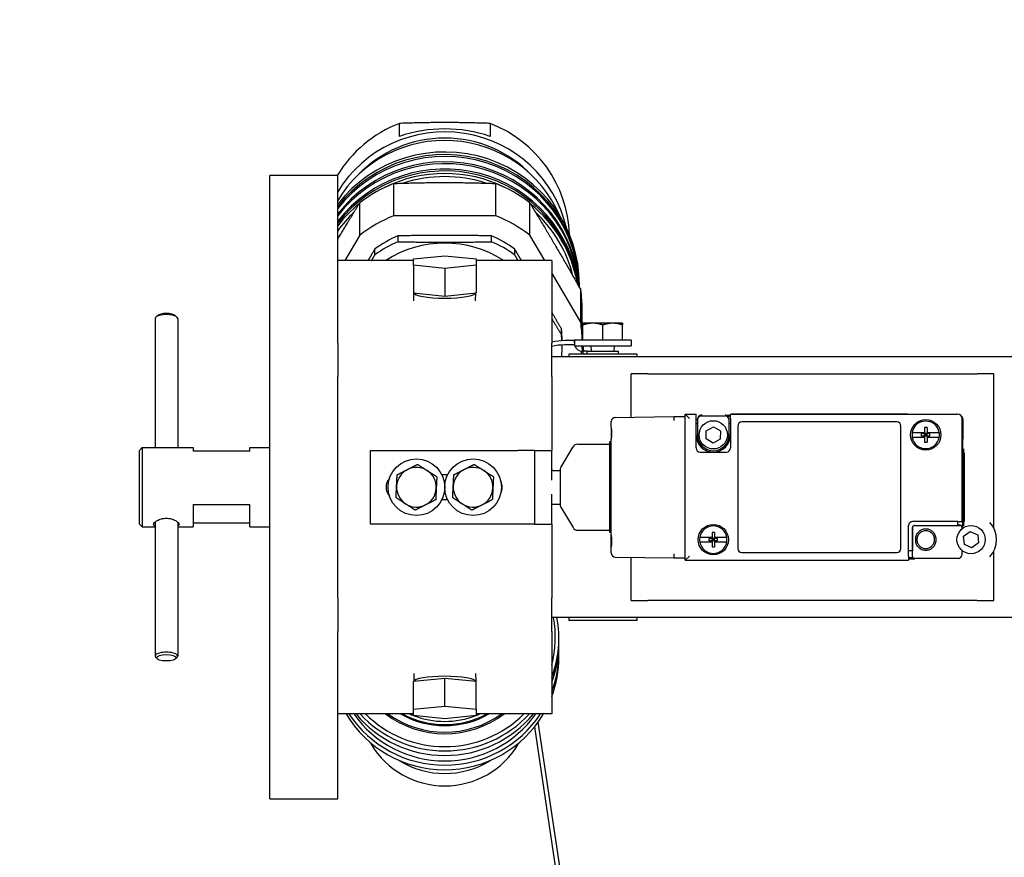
# Model space of a CAD drawing. Header units: inches. Extents: x 36 to 1719, y -84 to 1122.
# Tile 462 of 550: x 652 to 663, y 809 to 818. Entities that reach past the tile are written whole.
import ezdxf

# ---------------------------------------------------------------- set-up
doc = ezdxf.new("R2010")
doc.units = ezdxf.units.IN
doc.header["$LTSCALE"] = 48
doc.header["$MEASUREMENT"] = 0
doc.layers.add('Dimension (ANSI)', color=7, linetype='Continuous', lineweight=25)
doc.layers.add('Visible (ANSI)', color=7, linetype='Continuous', lineweight=30)
doc.styles.add('Note Text (ANSI)', font='tahoma.ttf')
doc.dimstyles.new('Architectural (ANSI)', dxfattribs={"dimscale": 48, "dimtxt": 0.125, "dimasz": 0.098425, "dimexe": 0.125, "dimexo": 0.0625, "dimgap": 0.031496, "dimtad": 0, "dimtih": 1, "dimtoh": 1, "dimdec": 4, "dimrnd": 1e-08, "dimzin": 3, "dimdsep": 46, "dimlunit": 4, "dimtxsty": 'Note Text (ANSI)', "dimcen": 0.09, "dimdle": 0.393701, "dimclrd": 256, "dimclre": 256, "dimclrt": 256, "dimadec": 0, "dimazin": 3, "dimtfac": 0.96, "dimtofl": 0, "dimtmove": 0, "dimatfit": 3, "dimfxl": 1, "dimfrac": 2, "dimtolj": 1, "dimtzin": 12, "dimlwd": -1, "dimlwe": -1, "dimarcsym": 0})

# ---------------------------------------------------------------- blocks, each defined once
blk = doc.blocks.new('*D22')
at = {"layer": 'Defpoints', "color": 0, "transparency": 16777216}
for p in [(711.014, 998.553), (618.741, 762.991), (748.918, 762.991)]:
    blk.add_point(p, dxfattribs=at)
at = {"layer": 'Dimension (ANSI)', "transparency": 16777216}
for p, q in [((708.014, 998.553), (612.741, 998.553)), ((618.741, 993.828), (618.741, 898.072)), ((618.741, 767.716), (618.741, 887.473)), ((745.918, 762.991), (612.741, 762.991))]:
    blk.add_line(p, q, dxfattribs=at)
for points in [[(617.953, 993.828), (619.528, 993.828), (618.741, 998.553)], [(617.953, 767.716), (619.528, 767.716), (618.741, 762.991)]]:
    blk.add_solid(points, dxfattribs=at)
at = {"layer": 'Dimension (ANSI)', "transparency": 16777216, "insert": (599.018, 896.56), "char_height": 6, "attachment_point": 1, "style": 'Note Text (ANSI)'}
blk.add_mtext('\\A1;19\'-7 9/16"', dxfattribs=at)

msp = doc.modelspace()

# ---------------------------------------------------------------- linework, layer by layer
at = {"layer": 'Visible (ANSI)'}
for p, q in [((656.11192, 816.98638), (656.11192, 817.12976)), ((657.11124, 817.12976), (657.11124, 816.98638)), ((655.43048, 816.5539), (654.68048, 816.5539)), ((654.68048, 809.6789), (654.68048, 816.5539)), ((655.43048, 814.79607), (655.43048, 816.5539)), ((656.04853, 816.11121), (656.04853, 816.46712)), ((657.17463, 816.11121), (657.17463, 816.46712)), ((655.67435, 815.89846), (655.67435, 816.25437)), ((657.54881, 815.89846), (657.54881, 816.25437)), ((657.17463, 816.11121), (656.04853, 816.11121)), ((655.67435, 815.89846), (655.50899, 815.6164)), ((656.09499, 815.88929), (656.09499, 815.82469)), ((657.12817, 815.82469), (657.12817, 815.88929)), ((657.71417, 815.6164), (657.54881, 815.89846)), ((655.84147, 815.68055), (655.84147, 815.74515)), ((657.38169, 815.74515), (657.38169, 815.68055)), ((656.26658, 815.6164), (655.43048, 815.6164)), ((656.26658, 815.635), (656.61158, 815.66959)), ((656.26658, 815.56583), (656.26658, 815.635)), ((656.61158, 815.66959), (656.95658, 815.635)), ((656.95658, 815.635), (656.95658, 815.56583)), ((657.79268, 815.6164), (656.95658, 815.6164)), ((657.79268, 815.6164), (657.79268, 814.70745)), ((656.26658, 815.56583), (656.26658, 815.26054)), ((656.61158, 815.53124), (656.26658, 815.56583)), ((656.95658, 815.56583), (656.61158, 815.53124)), ((656.61158, 815.53124), (656.61158, 815.22595)), ((656.95658, 815.56583), (656.95658, 815.26054)), ((658.11185, 814.93805), (657.79268, 815.48247)), ((658.09658, 815.32421), (658.09658, 815.352)), ((658.11185, 814.93805), (658.11185, 815.29396)), ((656.26658, 815.26054), (656.61158, 815.22595)), ((656.27164, 815.1717), (656.26883, 815.26031)), ((656.61158, 815.22595), (656.95658, 815.26054)), ((656.95152, 815.1717), (656.95433, 815.26031)), ((658.12733, 814.7414), (658.12733, 815.08121)), ((653.41548, 814.97889), (653.41548, 813.5539)), ((653.44228, 815.01033), (653.42392, 814.99424)), ((653.63868, 815.01033), (653.65703, 814.99424)), ((653.66548, 814.97889), (653.66548, 813.5539)), ((657.89828, 814.79938), (657.89828, 814.86398)), ((658.24568, 814.92565), (658.13618, 814.92565)), ((658.13618, 814.73765), (658.13618, 814.90609)), ((658.46468, 814.92565), (658.24568, 814.92565)), ((658.35518, 814.73765), (658.35518, 814.90609)), ((658.57418, 814.92565), (658.46468, 814.92565)), ((658.57418, 814.73765), (658.57418, 814.90609)), ((655.43048, 814.70745), (655.43048, 814.79607)), ((658.04189, 814.7414), (658.13618, 814.7414)), ((658.04189, 814.71015), (658.04189, 814.7414)), ((655.43048, 814.70745), (655.43048, 814.33814)), ((657.79268, 814.33814), (657.79268, 814.70745)), ((657.90658, 814.65523), (657.90658, 814.68592)), ((658.04189, 814.73365), (657.93564, 814.73365)), ((658.04268, 814.68665), (657.93564, 814.68665)), ((658.66768, 814.73765), (658.04268, 814.73765)), ((658.04268, 814.73765), (658.04268, 814.67515)), ((658.04268, 814.67515), (658.66768, 814.67515)), ((658.12622, 814.64765), (658.12622, 814.67515)), ((658.24568, 814.73765), (658.13618, 814.73765)), ((658.13618, 814.73765), (658.13618, 814.73765)), ((658.13827, 814.67515), (658.13827, 814.64765)), ((658.23003, 814.6164), (658.22768, 814.67515)), ((658.35518, 814.73765), (658.24568, 814.73765)), ((658.46468, 814.73765), (658.35518, 814.73765)), ((658.57418, 814.73765), (658.46468, 814.73765)), ((658.48033, 814.6164), (658.48268, 814.67515)), ((658.57418, 814.73765), (658.57418, 814.73765)), ((658.66768, 814.73765), (658.66768, 814.67515)), ((663.66768, 814.5539), (657.79268, 814.5539)), ((657.98018, 814.58515), (657.98018, 814.5539)), ((658.73018, 814.58515), (657.98018, 814.58515)), ((658.1284, 814.6164), (658.12945, 814.6164)), ((658.18153, 814.6164), (658.15032, 814.6164)), ((658.18153, 814.6164), (658.52883, 814.6164)), ((658.18153, 814.58515), (658.18153, 814.6164)), ((658.52883, 814.58515), (658.52883, 814.6164)), ((658.73018, 814.58515), (658.73018, 814.5539)), ((655.43048, 811.89465), (655.43048, 814.33814)), ((657.79268, 814.33814), (657.79268, 813.52265)), ((658.66768, 813.88899), (658.66768, 814.3664)), ((658.85079, 814.3664), (658.66768, 814.3664)), ((658.85079, 814.3664), (662.48457, 814.3664)), ((662.66768, 814.3664), (662.48457, 814.3664)), ((662.66768, 812.6667), (662.66768, 814.3664)), ((658.49322, 813.88625), (659.13893, 813.8964)), ((659.13893, 813.8964), (659.26493, 813.8964)), ((659.26493, 812.3114), (659.26493, 813.9214)), ((659.26493, 813.9214), (659.38393, 813.9214)), ((659.26493, 813.9214), (659.30993, 813.8764)), ((659.38393, 813.8764), (659.38393, 813.9214)), ((659.38393, 813.5494), (659.38393, 813.8764)), ((659.44964, 813.91069), (659.44393, 813.91069)), ((659.70393, 813.90228), (659.44393, 813.90228)), ((659.70393, 813.91069), (659.76393, 813.91069)), ((659.76393, 813.8964), (659.72741, 813.8964)), ((659.76393, 813.8764), (659.76393, 813.9214)), ((659.76393, 813.9214), (662.27293, 813.9214)), ((659.76393, 813.8764), (659.76393, 813.5494)), ((659.77393, 813.92624), (661.71793, 813.92624)), ((662.31793, 812.7384), (662.31793, 813.8764)), ((658.44893, 813.77593), (658.44893, 813.84126)), ((658.44893, 813.77593), (658.44893, 813.64686)), ((659.38393, 813.8194), (659.38909, 813.8194)), ((659.39893, 813.8164), (659.38393, 813.8164)), ((659.38893, 813.8194), (659.38893, 813.8164)), ((659.39893, 813.85728), (659.39893, 813.86568)), ((659.39893, 813.85728), (659.39893, 813.6944)), ((659.49652, 813.74043), (659.57509, 813.78446)), ((659.57509, 813.78446), (659.65251, 813.73842)), ((659.74893, 813.858), (659.74893, 813.85728)), ((659.74893, 813.6944), (659.74893, 813.85728)), ((659.76393, 813.8164), (659.74893, 813.8164)), ((659.84393, 813.7914), (659.84393, 812.4414)), ((661.59893, 813.8364), (659.88893, 813.8364)), ((661.64393, 812.4414), (661.64393, 813.7914)), ((661.90393, 813.77395), (661.90393, 813.7219)), ((661.93193, 813.77395), (661.93193, 813.7219)), ((662.32722, 813.86569), (662.32722, 813.6464)), ((659.49536, 813.65038), (659.49652, 813.74043)), ((659.65251, 813.73842), (659.65134, 813.64836)), ((661.7692, 813.7219), (661.90393, 813.7219)), ((661.90393, 813.6669), (661.7692, 813.6669)), ((661.87174, 813.6804), (661.87174, 813.7084)), ((661.90393, 813.7084), (661.87174, 813.7084)), ((661.90393, 813.6804), (661.87174, 813.6804)), ((661.90393, 813.7219), (661.90393, 813.7084)), ((661.90393, 813.6804), (661.90393, 813.7084)), ((661.91793, 813.6944), (661.90393, 813.7084)), ((661.93193, 813.7084), (661.90393, 813.7084)), ((661.90393, 813.6804), (661.91793, 813.6944)), ((661.90393, 813.6804), (661.90393, 813.6669)), ((661.93193, 813.6804), (661.90393, 813.6804)), ((661.90393, 813.6669), (661.90393, 813.61485)), ((661.93193, 813.7084), (661.91793, 813.6944)), ((661.91793, 813.6944), (661.93193, 813.6804)), ((661.93193, 813.7219), (662.06666, 813.7219)), ((661.93193, 813.7219), (661.93193, 813.7084)), ((661.96413, 813.7084), (661.93193, 813.7084)), ((661.93193, 813.6804), (661.93193, 813.7084)), ((661.96413, 813.6804), (661.93193, 813.6804)), ((661.93193, 813.6804), (661.93193, 813.6669)), ((661.93193, 813.6669), (661.93193, 813.61485)), ((662.06666, 813.6669), (661.93193, 813.6669)), ((661.96413, 813.6804), (661.96413, 813.7084)), ((653.24298, 813.52265), (653.27423, 813.5539)), ((653.27423, 813.5539), (653.27423, 812.6789)), ((653.27423, 813.5539), (653.83673, 813.5539)), ((653.83673, 813.5539), (653.83673, 813.51434)), ((654.46173, 813.51434), (654.46173, 813.5539)), ((654.46173, 813.5539), (654.68048, 813.5539)), ((657.89231, 813.33554), (658.0265, 813.56199)), ((658.07812, 813.5914), (658.43393, 813.5914)), ((658.43393, 812.6164), (658.43393, 813.6164)), ((658.44893, 813.6164), (658.43393, 813.6164)), ((658.44893, 812.58593), (658.44893, 813.64686)), ((659.57277, 813.60434), (659.49536, 813.65038)), ((659.65134, 813.64836), (659.57277, 813.60434)), ((662.32188, 813.6464), (662.31793, 813.6464)), ((662.32188, 813.6464), (662.32188, 812.6734)), ((662.32722, 813.6464), (662.32188, 813.6464)), ((653.24298, 812.71015), (653.24298, 813.52265)), ((654.46173, 813.51434), (653.83673, 813.51434)), ((655.79268, 813.52265), (657.41768, 813.52265)), ((655.79268, 812.71015), (655.79268, 813.52265)), ((657.60518, 813.52265), (657.41768, 813.52265)), ((657.60518, 813.52265), (657.79268, 813.52265)), ((657.60518, 812.71015), (657.60518, 813.52265)), ((657.79268, 813.19309), (657.79268, 813.52265)), ((659.42893, 813.5044), (659.71893, 813.5044)), ((662.34277, 813.4944), (662.34277, 812.7384)), ((656.57815, 813.25702), (656.64501, 813.25702)), ((657.80293, 813.3029), (657.88393, 813.3029)), ((657.88393, 813.30496), (657.88393, 812.92784)), ((657.79268, 812.71015), (657.79268, 813.0397)), ((653.83673, 812.92653), (654.46173, 812.92653)), ((653.83673, 812.92653), (653.83673, 812.6789)), ((654.46173, 812.6789), (654.46173, 812.92653)), ((656.64501, 812.97577), (656.57815, 812.97577)), ((657.80293, 812.9299), (657.88393, 812.9299)), ((657.89231, 812.89725), (658.0265, 812.67081)), ((653.24298, 812.71015), (653.27423, 812.6789)), ((653.27423, 812.6789), (653.41548, 812.6789)), ((653.41548, 812.7313), (653.41548, 811.2539)), ((653.66548, 812.7313), (653.66548, 811.2539)), ((653.66548, 812.6789), (653.83673, 812.6789)), ((654.46173, 812.71845), (653.83673, 812.71845)), ((654.46173, 812.6789), (654.68048, 812.6789)), ((657.41768, 812.71015), (655.79268, 812.71015)), ((657.60518, 812.71015), (657.41768, 812.71015)), ((657.60518, 812.71015), (657.79268, 812.71015)), ((657.79268, 812.71015), (657.79268, 811.89465)), ((661.72793, 812.3564), (661.72793, 812.6934)), ((662.27293, 812.7384), (661.77293, 812.7384)), ((661.79293, 812.69454), (662.26893, 812.69454)), ((661.79293, 812.69428), (662.29793, 812.69428)), ((662.26893, 812.7384), (662.26893, 812.69454)), ((662.29793, 812.69735), (662.26893, 812.69735)), ((662.27293, 812.7384), (662.31793, 812.7384)), ((658.07812, 812.6414), (658.43393, 812.6414)), ((658.44893, 812.6164), (658.43393, 812.6164)), ((658.44893, 812.45686), (658.44893, 812.58593)), ((659.55993, 812.61795), (659.55993, 812.5659)), ((659.58793, 812.61795), (659.58793, 812.5659)), ((661.77179, 812.6734), (661.77179, 812.55102)), ((661.77205, 812.3514), (661.77205, 812.6734)), ((662.31882, 812.65907), (662.31882, 812.6734)), ((662.33543, 812.5751), (662.40834, 812.62798)), ((662.34477, 812.48552), (662.33543, 812.5751)), ((662.40834, 812.62798), (662.49059, 812.59128)), ((662.49059, 812.59128), (662.49993, 812.5017)), ((659.4252, 812.5659), (659.55993, 812.5659)), ((659.55993, 812.5109), (659.4252, 812.5109)), ((659.52774, 812.5244), (659.52774, 812.5524)), ((659.55993, 812.5524), (659.52774, 812.5524)), ((659.55993, 812.5244), (659.52774, 812.5244)), ((659.55993, 812.5659), (659.55993, 812.5524)), ((659.55993, 812.5244), (659.55993, 812.5524)), ((659.57393, 812.5384), (659.55993, 812.5524)), ((659.58793, 812.5524), (659.55993, 812.5524)), ((659.55993, 812.5244), (659.57393, 812.5384)), ((659.55993, 812.5244), (659.55993, 812.5109)), ((659.58793, 812.5244), (659.55993, 812.5244)), ((659.55993, 812.5109), (659.55993, 812.45885)), ((659.58793, 812.5524), (659.57393, 812.5384)), ((659.57393, 812.5384), (659.58793, 812.5244)), ((659.58793, 812.5659), (659.72266, 812.5659)), ((659.58793, 812.5659), (659.58793, 812.5524)), ((659.62013, 812.5524), (659.58793, 812.5524)), ((659.58793, 812.5244), (659.58793, 812.5524)), ((659.62013, 812.5244), (659.58793, 812.5244)), ((659.58793, 812.5244), (659.58793, 812.5109)), ((659.58793, 812.5109), (659.58793, 812.45885)), ((659.72266, 812.5109), (659.58793, 812.5109)), ((659.62013, 812.5244), (659.62013, 812.5524)), ((661.77179, 812.51977), (661.77179, 812.4164)), ((661.80793, 812.52839), (661.80793, 812.54841)), ((662.02793, 812.54841), (662.02793, 812.52838)), ((662.42702, 812.44882), (662.34477, 812.48552)), ((662.49993, 812.5017), (662.42702, 812.44882)), ((658.44893, 812.39154), (658.44893, 812.45686)), ((659.26493, 812.3114), (659.30993, 812.3564)), ((659.88893, 812.3964), (661.59893, 812.3964)), ((661.77179, 812.4164), (661.72793, 812.4164)), ((661.72793, 812.3564), (661.72793, 812.3114)), ((661.77132, 812.3514), (661.77132, 812.4164)), ((662.31882, 812.37551), (662.31882, 812.41772)), ((662.66768, 811.8664), (662.66768, 812.4101)), ((658.49322, 812.34654), (659.13893, 812.3364)), ((658.66768, 811.8664), (658.66768, 812.3438)), ((659.13893, 812.3364), (659.26493, 812.3364)), ((659.26493, 812.3114), (661.72793, 812.3114)), ((661.71793, 812.30655), (659.77393, 812.30655)), ((661.77738, 812.3364), (661.72793, 812.3364)), ((661.79293, 812.32211), (661.72793, 812.32211)), ((662.27382, 812.33051), (661.79293, 812.33051)), ((655.43048, 811.89465), (655.43048, 811.52535)), ((657.79268, 811.52535), (657.79268, 811.89465)), ((658.66768, 811.8664), (658.85079, 811.8664)), ((662.48457, 811.8664), (658.85079, 811.8664)), ((662.48457, 811.8664), (662.66768, 811.8664)), ((662.87015, 811.6789), (657.79268, 811.6789)), ((657.98018, 811.6789), (657.98018, 811.64765)), ((658.73018, 811.64765), (657.98018, 811.64765)), ((658.73018, 811.6789), (658.73018, 811.64765)), ((655.43048, 811.43673), (655.43048, 811.52535)), ((657.79268, 811.52535), (657.79268, 810.6164)), ((655.43048, 809.6789), (655.43048, 811.43673)), ((657.87158, 811.39786), (657.87158, 811.44909)), ((657.87158, 811.24053), (657.87158, 811.29176)), ((653.44228, 811.22246), (653.42392, 811.23856)), ((653.63868, 811.22246), (653.65703, 811.23856)), ((656.27164, 811.0611), (656.26883, 810.97249)), ((656.95152, 811.0611), (656.95433, 810.97249)), ((656.61158, 811.00685), (656.26658, 810.97226)), ((656.26658, 810.66697), (656.26658, 810.97226)), ((656.95658, 810.97226), (656.61158, 811.00685)), ((656.61158, 810.70156), (656.61158, 811.00685)), ((656.95658, 810.66697), (656.95658, 810.97226)), ((656.26658, 810.6164), (655.43048, 810.6164)), ((656.26658, 810.66697), (656.61158, 810.70156)), ((656.26658, 810.59779), (656.26658, 810.66697)), ((656.61158, 810.70156), (656.95658, 810.66697)), ((656.95658, 810.66697), (656.95658, 810.59779)), ((657.79268, 810.6164), (656.95658, 810.6164)), ((656.61158, 810.56321), (656.26658, 810.59779)), ((656.95658, 810.59779), (656.61158, 810.56321)), ((657.64033, 810.52407), (657.93285, 808.55996)), ((657.6006, 810.47173), (657.88637, 808.55304)), ((655.80158, 810.29005), (655.80158, 810.28069)), ((657.42158, 810.28069), (657.42158, 810.29005)), ((654.68048, 809.6789), (655.43048, 809.6789))]:
    msp.add_line(p, q, dxfattribs=at)
for centre, radius in [((659.57393, 813.6944), 0.156), ((661.91793, 813.6944), 0.1675), ((656.29908, 813.1164), 0.3125), ((656.92408, 813.1164), 0.3125), ((659.57393, 812.5384), 0.1675), ((662.41768, 812.5384), 0.156)]:
    msp.add_circle(centre, radius, dxfattribs=at)
for centre, radius, start, end in [((658.49393, 813.84126), 0.045, 90.9, 180), ((659.70393, 813.86569), 0.045, 43.032225, 89.999339), ((662.27293, 813.8764), 0.045, 0, 90), ((659.88893, 813.7914), 0.045, 90, 180), ((661.59893, 813.7914), 0.045, 0, 90), ((661.91793, 813.6944), 0.15125, 10.475682, 169.524318), ((659.57393, 813.6944), 0.19, 180, 270), ((659.57393, 813.6944), 0.175, 180, 0), ((659.57393, 813.6944), 0.19, 270, 0), ((661.91793, 813.6944), 0.15125, 169.524318, 190.475682), ((661.91793, 813.6944), 0.15125, 190.475682, 349.524318), ((661.91793, 813.6944), 0.15125, 349.524318, 10.475682), ((658.07812, 813.5314), 0.06, 90, 149.349332), ((659.42893, 813.5494), 0.045, 180, 270), ((659.71893, 813.5494), 0.045, 270, 0), ((656.29908, 813.1164), 0.219, 57.153113, 117.153113), ((656.92408, 813.1164), 0.219, 57.153113, 117.153113), ((657.94393, 813.30496), 0.06, 149.349332, 180), ((656.29908, 813.1164), 0.219, 117.153113, 177.153113), ((656.29908, 813.1164), 0.219, 357.153113, 57.153113), ((656.92408, 813.1164), 0.219, 117.153113, 177.153113), ((656.92408, 813.1164), 0.219, 357.153113, 57.153113), ((657.80293, 813.2429), 0.06, 90, 99.83907), ((656.10518, 813.1164), 0.14062, 137.621593, 222.378407), ((656.29908, 813.1164), 0.219, 177.153113, 237.153113), ((656.92408, 813.1164), 0.219, 177.153113, 237.153113), ((657.10518, 813.1164), 0.14062, 332.26429, 27.73571), ((656.29908, 813.1164), 0.219, 297.153113, 357.153113), ((656.92408, 813.1164), 0.219, 297.153113, 357.153113), ((656.29908, 813.1164), 0.219, 237.153113, 297.153113), ((656.92408, 813.1164), 0.219, 237.153113, 297.153113), ((657.80293, 812.9899), 0.06, 260.16093, 270), ((657.94393, 812.92784), 0.06, 180, 210.650668), ((659.57393, 812.5384), 0.15125, 10.475682, 169.524318), ((661.77293, 812.6934), 0.045, 90, 180), ((661.79293, 812.6734), 0.02114, 90, 180), ((661.79293, 812.6734), 0.02089, 90, 180), ((662.29793, 812.6734), 0.02395, 0, 90), ((662.29793, 812.6734), 0.02089, 0, 90), ((662.41768, 812.5384), 0.281, 317.39176, 42.60824), ((658.07812, 812.7014), 0.06, 210.650668, 270), ((659.57393, 812.5384), 0.15125, 169.524318, 190.475682), ((659.57393, 812.5384), 0.15125, 190.475682, 349.524318), ((659.57393, 812.5384), 0.15125, 349.524318, 10.475682), ((661.91293, 812.5354), 0.142, 173.682322, 186.317678), ((661.91793, 812.5384), 0.098, 179.707673, 180.292327), ((661.91793, 812.5384), 0.098, 359.707673, 0.292327), ((658.49393, 812.39154), 0.045, 180, 269.1), ((659.88893, 812.4414), 0.045, 180, 270), ((661.59893, 812.4414), 0.045, 270, 0), ((661.79293, 812.3514), 0.02161, 180, 223.960144), ((661.79293, 812.3514), 0.02089, 180, 270), ((661.79293, 812.3514), 0.02929, 210.804289, 270)]:
    msp.add_arc(centre, radius, start, end, dxfattribs=at)
for centre, major_axis, ratio, start_param, end_param in [((656.61158, 815.86823), (-1.375, 0), 0.98480775, 5.08429512, 5.75222264), ((656.61158, 815.68212), (1.375, 0), 0.98480775, 0.2211796, 2.60407741), ((656.61158, 815.85327), (1.375, 0), 0.88455193, 1.19889019, 1.94270246), ((656.61158, 815.86823), (1.375, 0), 0.98480775, 0.02763017, 1.19889019), ((656.61158, 815.58797), (-1.375, 0), 0.98480775, 3.54255375, 5.74567007), ((656.61158, 815.352), (1.485, 0), 0.98480775, 0, 2.49038956), ((656.61158, 815.67585), (-1.3125, 0), 0.98480775, 3.89354841, 5.53122955), ((656.61158, 815.32421), (1.485, 0), 0.98480775, 6.28107344, 8.77357487), ((656.61158, 815.30338), (1.485, 0), 0.98480775, 0.01226884, 2.49038956), ((656.61158, 815.24434), (1.485, 0), 0.98480775, 0.05528836, 2.49038956), ((656.61158, 815.2235), (1.485, 0), 0.98480775, 0.07141006, 2.49038956), ((656.61158, 815.16446), (1.485, 0), 0.98480775, 0.12048458, 2.49038956), ((656.61158, 815.14362), (1.485, 0), 0.98480775, 0.13927491, 2.49038956), ((656.61158, 815.11497), (-1.485, 0), 0.98480775, 4.24918493, 5.17559303), ((656.61158, 815.10976), (1.455, 0), 0.98480775, 1.25276987, 1.88882278), ((656.61158, 815.08121), (1.51575, 0), 0.98480775, 1.95138341, 2.2374068), ((656.61158, 815.08121), (1.51575, 0), 0.98480775, 0.90418586, 1.19020925), ((656.61158, 815.11497), (-1.485, 0), 0.98480775, 5.40067839, 5.63198221), ((656.61158, 815.11497), (1.485, 0), 0.98480775, 0.16671484, 0.88250692), ((656.61158, 815.10976), (1.455, 0), 0.98480775, 2.32974628, 2.51794597), ((656.61158, 814.7253), (-1.51575, 0), 0.98480775, 5.09297606, 5.37899945), ((656.61158, 814.7253), (-1.51575, 0), 0.98480775, 4.04577851, 4.3318019), ((656.61158, 815.10976), (1.455, 0), 0.98480775, 0.23686998, 0.81184637), ((656.61158, 814.71984), (-1.295, 0), 0.98480775, 5.12272102, 5.34925449), ((656.61158, 814.64977), (-1.1775, 0), 0.98480775, 4.12715575, 5.29762222), ((656.61158, 814.71984), (-1.295, 0), 0.98480775, 4.07552347, 4.30205694), ((656.61158, 814.65523), (1.295, 0), 0.98480775, 1.98112837, 2.20766184), ((656.61158, 814.65523), (1.295, 0), 0.98480775, 0.93393082, 1.16046428), ((656.61158, 815.08121), (1.51575, 0), 0.98480775, 0, 0.1430117), ((656.61158, 815.26156), (0.34278, 0), 0.17364818, 3.16267651, 6.26210145), ((653.54048, 814.97889), (-0.125, 0), 0.33978095, 3.14159265, 6.28318531), ((653.54048, 814.99741), (0.10531, 0), 0.33978095, 0.36963505, 2.7719576), ((656.61158, 814.71984), (1.295, 0), 0.98480775, 0.01030308, 0.11326673), ((656.61158, 814.7253), (1.51575, 0), 0.98480775, 0.01078286, 0.1430117), ((656.61158, 814.65523), (1.295, 0), 0.98480775, 0.06090766, 0.11326673), ((656.61158, 814.65523), (1.295, 0), 0.98480775, 6.20364358, 6.30723755), ((658.1284, 814.71015), (0, 0.09375), 0.92270094, 1.57079633, 1.70598535), ((658.1284, 814.71015), (0, -0.09375), 0.92270094, 5.09498854, 6.28318531), ((658.15032, 814.64765), (0, -0.0625), 0.3855165, 4.71238898, 6.28318531), ((658.15032, 814.64765), (0, -0.03125), 0.3855165, 4.71238898, 6.28318531), ((656.61158, 814.7253), (1.51575, 0), 0.98480775, 6.18915479, 6.2102727), ((659.13929, 813.8514), (-0.00035, 0.045), 0.00785317, 0, 1.57067296), ((659.44393, 813.86568), (0, -0.04501), 0.99987663, 3.14159265, 4.71238898), ((659.44393, 813.85728), (0, -0.04501), 0.99987663, 3.14159265, 4.71238898), ((659.70393, 813.85728), (0, -0.04501), 0.99987663, 1.57079633, 3.14159265), ((659.70393, 813.858), (0, 0.04501), 0.99987663, 4.71238898, 5.73438938), ((662.28222, 813.86568), (0.03183, 0.03183), 0.99975331, 5.4979105, 6.37079007), ((661.91793, 813.62479), (-0.26926, 0), 0.55469717, 4.66037188, 4.76440608), ((661.91793, 813.76401), (0.26926, 0), 0.55469717, 4.66037188, 4.76440608), ((659.57393, 812.46879), (-0.26926, 0), 0.55469717, 4.66037188, 4.76440608), ((659.13929, 812.3814), (-0.00035, -0.045), 0.00785317, 4.71251234, 6.2831853), ((659.57393, 812.60801), (0.26926, 0), 0.55469717, 4.66037188, 4.76440608), ((662.27381, 812.37552), (0.03183, -0.03183), 0.99975331, 5.4979105, 7.06846011), ((656.61158, 811.45603), (1.22, 0), 0.98480775, 6.02998898, 6.46976084), ((656.61158, 811.44909), (1.26, 0), 0.98480775, 5.92742754, 6.46946467), ((656.61158, 811.39786), (1.26, 0), 0.98480775, 5.92742754, 6.28318531), ((653.54048, 811.2539), (0.125, 0), 0.33978095, 5.91355026, 9.79441301), ((656.61158, 811.29176), (1.26, 0), 0.98480775, 5.92742754, 6.32595064), ((656.61158, 811.24053), (1.26, 0), 0.98480775, 5.92742754, 6.28318531), ((656.61158, 810.97124), (-0.34278, 0), 0.17364818, 3.16267651, 6.26210145), ((656.61158, 811.24053), (-1.26, 0), 0.98480775, 0.52705271, 2.61453994), ((656.61158, 811.29176), (1.26, 0), 0.98480775, 3.71711267, 5.70766529), ((656.61158, 811.29871), (1.22, 0), 0.98480775, 3.74554162, 5.67923635), ((656.61158, 811.39786), (1.26, 0), 0.98480775, 3.82285708, 5.60192088), ((656.61158, 811.44909), (1.26, 0), 0.98480775, 3.87722836, 5.5475496), ((656.61158, 811.45603), (-1.22, 0), 0.98480775, 0.7737769, 2.36781575), ((656.61158, 811.45603), (1.075, 0), 0.98480775, 4.05748123, 5.36729673), ((656.61158, 811.45256), (-1.055, 0), 0.98480775, 0.93533267, 2.20625999), ((656.61158, 811.44014), (-0.9685, 0), 0.98480775, 1.04248247, 2.09911019), ((656.61158, 811.45265), (-0.9685, 0), 0.98480775, 1.06909722, 2.07249543), ((656.61158, 811.45786), (-0.9385, 0), 0.98480775, 1.14432187, 1.19436084), ((656.61158, 811.45786), (-0.9385, 0), 0.98480775, 1.94723182, 1.99727078), ((656.61158, 811.45786), (-0.9385, 0), 0.98480775, 1.19648746, 1.94510519), ((656.61158, 810.74554), (-0.9375, 0), 0.98480775, 0.52763548, 2.61395717), ((656.61158, 810.8817), (-0.9375, 0), 0.98480775, 1.00282805, 2.1387646)]:
    msp.add_ellipse(centre, major_axis=major_axis, ratio=ratio, start_param=start_param, end_param=end_param, dxfattribs=at)
for centre, major_axis, ratio in [((662.33283, 813.1164), (0, 0.42484), 0.01571119), ((653.54048, 811.23539), (0.10531, 0), 0.33978095)]:
    msp.add_ellipse(centre, major_axis=major_axis, ratio=ratio, dxfattribs=at)
for points, weights in [([(657.11124, 817.12976), (656.61158, 817.14797), (656.11192, 817.12976)], [1.56415500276, 1.67893296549, 1.56415500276]), ([(656.04853, 816.46712), (656.61158, 816.48809), (657.17463, 816.46712)], [2.21447559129, 2.38514020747, 2.21447559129]), ([(655.43048, 815.84905), (655.54798, 816.04822), (655.67435, 816.25437)], [2.29816436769, 2.28796533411, 2.21447559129]), ([(657.54881, 816.25437), (657.83033, 815.79513), (658.11185, 815.29396)], [2.21447559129, 2.38514020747, 2.21447559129]), ([(657.12817, 815.88929), (656.61158, 815.89888), (656.09499, 815.88929)], [1, 1.09052631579, 1]), ([(655.84147, 815.74515), (655.80219, 815.67961), (655.76453, 815.6164)], [1, 1.0127844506, 1.02195796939]), ([(656.09499, 815.82469), (656.61158, 815.8151), (657.12817, 815.82469)], [1, 1.09052631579, 1]), ([(657.45863, 815.6164), (657.42097, 815.67961), (657.38169, 815.74515)], [1.02195796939, 1.0127844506, 1]), ([(655.80462, 815.6164), (655.82284, 815.64809), (655.84147, 815.68055)], [1.01124318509, 1.00602221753, 1]), ([(657.38169, 815.68055), (657.40031, 815.64809), (657.41854, 815.6164)], [1, 1.00602221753, 1.01124318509]), ([(657.89828, 814.86398), (657.84404, 814.95851), (657.79268, 815.04731)], [1, 1.01774156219, 1.02852905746]), ([(657.79268, 814.9763), (657.84404, 814.88988), (657.89828, 814.79938)], [1.02852905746, 1.01774156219, 1]), ([(658.13618, 814.90609), (658.13618, 814.92565), (658.13618, 814.92565)], [1, 1.0379548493, 1]), ([(658.24568, 814.92565), (658.19486, 814.92565), (658.13618, 814.90609)], [1, 1.0379548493, 1]), ([(658.35518, 814.90609), (658.2965, 814.92565), (658.24568, 814.92565)], [1, 1.0379548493, 1]), ([(658.46468, 814.92565), (658.41386, 814.92565), (658.35518, 814.90609)], [1, 1.0379548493, 1]), ([(658.57418, 814.90609), (658.5155, 814.92565), (658.46468, 814.92565)], [1, 1.0379548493, 1]), ([(658.57418, 814.92565), (658.57418, 814.92565), (658.57418, 814.90609)], [1, 1.0379548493, 1]), ([(656.19913, 813.31126), (656.25135, 813.33804), (656.31164, 813.36897)], [1, 1.0379548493, 1]), ([(656.31164, 813.36897), (656.36856, 813.33221), (656.41786, 813.30038)], [1, 1.0379548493, 1]), ([(656.82413, 813.31126), (656.87635, 813.33804), (656.93664, 813.36897)], [1, 1.0379548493, 1]), ([(656.93664, 813.36897), (656.99356, 813.33221), (657.04286, 813.30038)], [1, 1.0379548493, 1]), ([(656.08035, 813.12727), (656.08326, 813.18588), (656.08663, 813.25356)], [1, 1.0379548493, 1]), ([(656.08663, 813.25356), (656.14692, 813.28448), (656.19913, 813.31126)], [1, 1.0379548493, 1]), ([(656.41786, 813.30038), (656.46716, 813.26856), (656.52409, 813.2318)], [1, 1.0379548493, 1]), ([(656.52409, 813.2318), (656.52072, 813.16413), (656.51781, 813.10552)], [1, 1.0379548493, 1]), ([(656.70535, 813.12727), (656.70826, 813.18588), (656.71163, 813.25356)], [1, 1.0379548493, 1]), ([(656.71163, 813.25356), (656.77192, 813.28448), (656.82413, 813.31126)], [1, 1.0379548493, 1]), ([(657.04286, 813.30038), (657.09216, 813.26856), (657.14909, 813.2318)], [1, 1.0379548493, 1]), ([(657.14909, 813.2318), (657.14572, 813.16413), (657.14281, 813.10552)], [1, 1.0379548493, 1]), ([(656.07407, 813.00099), (656.07744, 813.06867), (656.08035, 813.12727)], [1, 1.0379548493, 1]), ([(656.69907, 813.00099), (656.70244, 813.06867), (656.70535, 813.12727)], [1, 1.0379548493, 1]), ([(656.51781, 813.10552), (656.51489, 813.04691), (656.51153, 812.97924)], [1, 1.0379548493, 1]), ([(657.14281, 813.10552), (657.13989, 813.04691), (657.13653, 812.97924)], [1, 1.0379548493, 1]), ([(656.18029, 812.93241), (656.131, 812.96424), (656.07407, 813.00099)], [1, 1.0379548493, 1]), ([(656.28652, 812.86383), (656.22959, 812.90058), (656.18029, 812.93241)], [1, 1.0379548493, 1]), ([(656.39902, 812.92153), (656.34681, 812.89475), (656.28652, 812.86383)], [1, 1.0379548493, 1]), ([(656.51153, 812.97924), (656.45124, 812.94831), (656.39902, 812.92153)], [1, 1.0379548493, 1]), ([(656.80529, 812.93241), (656.756, 812.96424), (656.69907, 813.00099)], [1, 1.0379548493, 1]), ([(656.91152, 812.86383), (656.85459, 812.90058), (656.80529, 812.93241)], [1, 1.0379548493, 1]), ([(657.02402, 812.92153), (656.97181, 812.89475), (656.91152, 812.86383)], [1, 1.0379548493, 1]), ([(657.13653, 812.97924), (657.07624, 812.94831), (657.02402, 812.92153)], [1, 1.0379548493, 1])]:
    msp.add_rational_spline(points, weights, degree=2, dxfattribs=at)
for points in [[(657.93564, 814.73365), (657.8861, 814.73365), (657.83833, 814.72789), (657.79268, 814.71632)], [(657.93564, 814.68665), (657.88548, 814.68665), (657.83781, 814.68029), (657.79268, 814.66769)]]:
    msp.add_open_spline(points, degree=3, dxfattribs=at)
for points, knots in [([(658.44893, 813.77593), (658.44893, 813.77304), (658.449, 813.77008), (658.44977, 813.74951), (658.45154, 813.73002), (658.45154, 813.69278), (658.44977, 813.67328), (658.449, 813.65271), (658.44893, 813.64975), (658.44893, 813.64686)], [-0.956186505, -0.956186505, -0.956186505, -0.956186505, -0.931842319, -0.931842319, -0.789963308, -0.789963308, -0.648084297, -0.648084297, -0.623740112, -0.623740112, -0.623740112, -0.623740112]), ([(653.39985, 812.70493), (653.39985, 812.71097), (653.40343, 812.71851), (653.41782, 812.73432), (653.42863, 812.74254), (653.45346, 812.75643), (653.46918, 812.76304), (653.50379, 812.77213), (653.52268, 812.77454), (653.55828, 812.77454), (653.57716, 812.77213), (653.61177, 812.76304), (653.6275, 812.75643), (653.65233, 812.74254), (653.66313, 812.73432), (653.67752, 812.71851), (653.6811, 812.71097), (653.6811, 812.70493)], [0.54237643, 0.54237643, 0.54237643, 0.54237643, 0.67794356, 0.67794356, 0.81351069, 0.81351069, 0.94913178, 0.94913178, 1.08475287, 1.08475287, 1.22037396, 1.22037396, 1.35599504, 1.35599504, 1.49156217, 1.49156217, 1.6271293, 1.6271293, 1.6271293, 1.6271293]), ([(653.41549, 812.68753), (653.41373, 812.68821), (653.4121, 812.68894), (653.40343, 812.69358), (653.39985, 812.69888), (653.39985, 812.70493)], [2.548531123, 2.548531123, 2.548531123, 2.548531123, 2.57631504, 2.57631504, 2.711882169, 2.711882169, 2.711882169, 2.711882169]), ([(653.6811, 812.70493), (653.6811, 812.69888), (653.67752, 812.69358), (653.66885, 812.68894), (653.66722, 812.68821), (653.66546, 812.68753)], [1.627129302, 1.627129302, 1.627129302, 1.627129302, 1.762696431, 1.762696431, 1.790480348, 1.790480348, 1.790480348, 1.790480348]), ([(658.44893, 812.58593), (658.44893, 812.57833), (658.44941, 812.57019), (658.45075, 812.54842), (658.45154, 812.53439), (658.45154, 812.5084), (658.45075, 812.49438), (658.44941, 812.4726), (658.44893, 812.46446), (658.44893, 812.45686)], [0.989950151, 0.989950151, 0.989950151, 0.989950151, 1.051861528, 1.051861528, 1.150895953, 1.150895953, 1.249930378, 1.249930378, 1.311841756, 1.311841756, 1.311841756, 1.311841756]), ([(661.80793, 812.54841), (661.80794, 812.56279), (661.81078, 812.57715), (661.81631, 812.59049), (661.8218, 812.60376), (661.82995, 812.61598), (661.84015, 812.62618), (661.85032, 812.63635), (661.86252, 812.64451), (661.87584, 812.65002), (661.88914, 812.65553), (661.90353, 812.6584), (661.91793, 812.6584), (661.93233, 812.6584), (661.94673, 812.65553), (661.96003, 812.65002), (661.97334, 812.64451), (661.98555, 812.63635), (661.99571, 812.62618), (662.00592, 812.61598), (662.01406, 812.60376), (662.01956, 812.59049), (662.02508, 812.57715), (662.02793, 812.56279), (662.02793, 812.54841)], [0.000001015, 0.000001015, 0.000001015, 0.000001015, 0.10959, 0.10959, 0.10959, 0.218591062, 0.218591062, 0.218591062, 0.327228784, 0.327228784, 0.327228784, 0.435731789, 0.435731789, 0.435731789, 0.544234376, 0.544234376, 0.544234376, 0.652870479, 0.652870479, 0.652870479, 0.76186858, 0.76186858, 0.76186858, 0.871458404, 0.871458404, 0.871458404, 0.871458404]), ([(662.01593, 812.5389), (662.0159, 812.54561), (662.01516, 812.55232), (662.01376, 812.55888), (662.01249, 812.56481), (662.01068, 812.57063), (662.00833, 812.57625), (662.00808, 812.57683), (662.00783, 812.57742), (662.00757, 812.578), (662.00267, 812.58909), (661.99568, 812.59929), (661.98705, 812.60787), (661.98674, 812.60818), (661.98643, 812.60849), (661.98611, 812.6088), (661.97725, 812.61737), (661.96674, 812.62427), (661.95532, 812.62899), (661.95511, 812.62907), (661.9549, 812.62916), (661.95468, 812.62924), (661.94304, 812.63395), (661.93049, 812.6364), (661.91793, 812.6364), (661.90538, 812.6364), (661.89282, 812.63395), (661.88118, 812.62924), (661.88097, 812.62916), (661.88076, 812.62907), (661.88054, 812.62899), (661.86912, 812.62427), (661.85862, 812.61737), (661.84975, 812.6088), (661.84944, 812.60849), (661.84912, 812.60818), (661.84881, 812.60787), (661.84019, 812.59929), (661.83319, 812.58909), (661.82829, 812.578), (661.82803, 812.57742), (661.82778, 812.57683), (661.82754, 812.57625), (661.82519, 812.57063), (661.82337, 812.56481), (661.8221, 812.55888), (661.8207, 812.55232), (661.81997, 812.54561), (661.81993, 812.5389)], [0.000001, 0.000001, 0.000001, 0.000001, 0.051141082, 0.051141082, 0.051141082, 0.097351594, 0.097351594, 0.097351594, 0.102179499, 0.102179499, 0.102179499, 0.194216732, 0.194216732, 0.194216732, 0.197543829, 0.197543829, 0.197543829, 0.290809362, 0.290809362, 0.290809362, 0.29253335, 0.29253335, 0.29253335, 0.38730202, 0.38730202, 0.38730202, 0.48207069, 0.48207069, 0.48207069, 0.483794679, 0.483794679, 0.483794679, 0.577060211, 0.577060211, 0.577060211, 0.580387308, 0.580387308, 0.580387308, 0.672424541, 0.672424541, 0.672424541, 0.677252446, 0.677252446, 0.677252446, 0.723462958, 0.723462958, 0.723462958, 0.77460304, 0.77460304, 0.77460304, 0.77460304]), ([(662.02793, 812.52838), (662.02793, 812.514), (662.02508, 812.49964), (662.01956, 812.4863), (662.01406, 812.47303), (662.00592, 812.46082), (661.99571, 812.45062), (661.98555, 812.44045), (661.97334, 812.43229), (661.96003, 812.42677), (661.94673, 812.42126), (661.93233, 812.4184), (661.91793, 812.4184), (661.90353, 812.4184), (661.88914, 812.42126), (661.87584, 812.42677), (661.86252, 812.43229), (661.85032, 812.44045), (661.84015, 812.45062), (661.82995, 812.46082), (661.8218, 812.47303), (661.81631, 812.4863), (661.81078, 812.49964), (661.80794, 812.514), (661.80793, 812.52839)], [0.000001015, 0.000001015, 0.000001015, 0.000001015, 0.109589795, 0.109589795, 0.109589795, 0.218588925, 0.218588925, 0.218588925, 0.327222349, 0.327222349, 0.327222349, 0.435718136, 0.435718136, 0.435718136, 0.544211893, 0.544211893, 0.544211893, 0.652837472, 0.652837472, 0.652837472, 0.761822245, 0.761822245, 0.761822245, 0.871397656, 0.871397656, 0.871397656, 0.871397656]), ([(661.81993, 812.5379), (661.81997, 812.53119), (661.8207, 812.52448), (661.8221, 812.51792), (661.82337, 812.51199), (661.82519, 812.50616), (661.82754, 812.50055), (661.82778, 812.49996), (661.82803, 812.49938), (661.82829, 812.4988), (661.83319, 812.4877), (661.84019, 812.47751), (661.84881, 812.46892), (661.84912, 812.46861), (661.84944, 812.46831), (661.84975, 812.468), (661.85862, 812.45942), (661.86912, 812.45252), (661.88054, 812.44781), (661.88076, 812.44772), (661.88097, 812.44764), (661.88118, 812.44755), (661.89282, 812.44284), (661.90538, 812.4404), (661.91793, 812.4404), (661.93049, 812.4404), (661.94304, 812.44284), (661.95468, 812.44755), (661.9549, 812.44764), (661.95511, 812.44772), (661.95532, 812.44781), (661.96674, 812.45252), (661.97725, 812.45942), (661.98611, 812.468), (661.98643, 812.46831), (661.98674, 812.46861), (661.98705, 812.46892), (661.99568, 812.47751), (662.00267, 812.4877), (662.00757, 812.4988), (662.00783, 812.49938), (662.00808, 812.49996), (662.00833, 812.50055), (662.01068, 812.50616), (662.01249, 812.51199), (662.01376, 812.51792), (662.01516, 812.52448), (662.0159, 812.53119), (662.01593, 812.5379)], [0.000001, 0.000001, 0.000001, 0.000001, 0.051141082, 0.051141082, 0.051141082, 0.097351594, 0.097351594, 0.097351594, 0.102179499, 0.102179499, 0.102179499, 0.194216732, 0.194216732, 0.194216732, 0.197543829, 0.197543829, 0.197543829, 0.290809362, 0.290809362, 0.290809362, 0.29253335, 0.29253335, 0.29253335, 0.38730202, 0.38730202, 0.38730202, 0.48207069, 0.48207069, 0.48207069, 0.483794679, 0.483794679, 0.483794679, 0.577060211, 0.577060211, 0.577060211, 0.580387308, 0.580387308, 0.580387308, 0.672424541, 0.672424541, 0.672424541, 0.677252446, 0.677252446, 0.677252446, 0.723462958, 0.723462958, 0.723462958, 0.77460304, 0.77460304, 0.77460304, 0.77460304])]:
    msp.add_open_spline(points, degree=3, knots=knots, dxfattribs=at)

# ---------------------------------------------------------------- dimensions: what is measured, and where the dimension line sits
at = {"layer": 'Dimension (ANSI)'}
dim = msp.add_linear_dim(base=(618.7408, 762.9914), p1=(711.01418, 998.5529), p2=(748.91768, 762.9914), angle=270, dimstyle='Architectural (ANSI)', override={"dimgap": 0.031496, "dimdec": 4, "dimlfac": 1, "dimtol": 0, "dimlim": 0, "dimtp": 0, "dimtm": 0, "dimtdec": 2, "dimatfit": 1}, dxfattribs=at)
dim.commit()
dim.dimension.update_dxf_attribs({"geometry": '*D22', "text_midpoint": (618.7408, 892.77215), "dimtype": 160})

doc.saveas('drawing.dxf')
